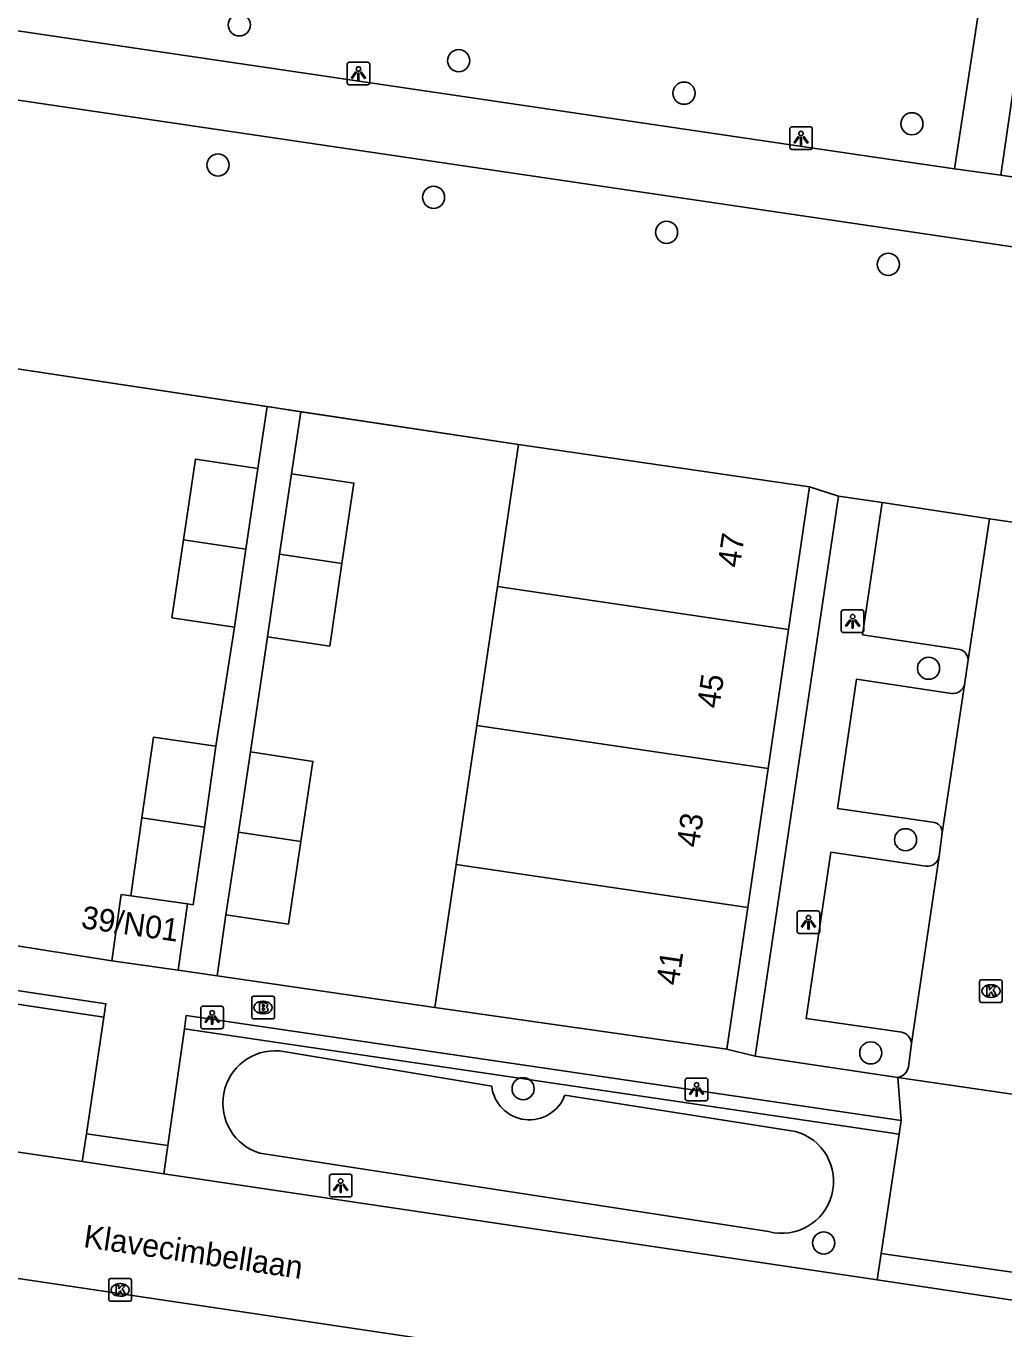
# Model space of a CAD drawing. Extents: x 164150 to 165261, y 382513 to 383432.
# Drawn here: x 164487.7 to 164530.9, y 383188 to 383245.5 of the extents above; entities that cross this region are included whole.
import ezdxf

# ---------------------------------------------------------------- set-up
doc = ezdxf.new("R2010")
doc.units = 0
for name, color, linetype in [('IMGEO_Boom', 7, 'Continuous'), ('IMGEO_Brandkraan', 7, 'Continuous'), ('IMGEO_Fietspad_gesloten', 7, 'Continuous'), ('IMGEO_Greppel_droge_sloot', 7, 'Continuous'), ('IMGEO_Groenvoorziening', 7, 'Continuous'), ('IMGEO_Haag', 7, 'Continuous'), ('IMGEO_Kolk', 7, 'Continuous'), ('IMGEO_Lichtpunt', 7, 'Continuous'), ('IMGEO_Muur', 7, 'Continuous'), ('IMGEO_Openbare_ruimte_label', 7, 'Continuous'), ('IMGEO_Pand', 7, 'Continuous'), ('IMGEO_Pand_nummerreeks', 7, 'Continuous'), ('IMGEO_Parkeervlak_open', 7, 'Continuous'), ('IMGEO_Rijbaan_lokaal_open', 7, 'Continuous'), ('IMGEO_Voetpad_gesloten', 7, 'Continuous'), ('IMGEO_Voetpad_open', 7, 'Continuous')]:
    doc.layers.add(name, color=color, linetype=linetype)

msp = doc.modelspace()

# ---------------------------------------------------------------- linework, layer by layer
at = {"layer": 'IMGEO_Boom'}
for centre in [(164497.109, 383245.502), (164506.797, 383243.923), (164516.747, 383242.489), (164526.807, 383241.138), (164496.169, 383239.32), (164505.687, 383237.896), (164515.974, 383236.352), (164525.763, 383234.937), (164527.541, 383217.117), (164526.525, 383209.549), (164524.99, 383200.147), (164509.641, 383198.563), (164522.913, 383191.759)]:
    msp.add_circle(centre, 0.489, dxfattribs=at)
at = {"layer": 'IMGEO_Brandkraan'}
for p, q in [((164497.657, 383201.722), (164497.657, 383202.574)), ((164497.732, 383202.648), (164498.584, 383202.648)), ((164498.145, 383202.428), (164498.17, 383202.428)), ((164498.658, 383202.574), (164498.658, 383201.722)), ((164498.584, 383201.648), (164497.732, 383201.648)), ((164498.168, 383201.868), (164498.143, 383201.868))]:
    msp.add_line(p, q, dxfattribs=at)
for points in [[(164497.657, 383201.722), (164497.657, 383202.574)], [(164497.732, 383202.648), (164498.584, 383202.648)], [(164498.005, 383202.348), (164498.005, 383201.948), (164498.218, 383201.948)], [(164498.236, 383202.348), (164498.005, 383202.348)], [(164498.184, 383202.267), (164498.13, 383202.267), (164498.13, 383202.191)], [(164498.13, 383202.191), (164498.183, 383202.191)], [(164498.658, 383202.574), (164498.658, 383201.722)], [(164498.584, 383201.648), (164497.732, 383201.648)], [(164498.192, 383202.115), (164498.13, 383202.115), (164498.13, 383202.034)], [(164498.13, 383202.034), (164498.192, 383202.034)]]:
    msp.add_lwpolyline(points, dxfattribs=at)
for centre, radius, start, end in [((164497.734, 383202.572), 0.0765, 91.55205, 178.44795), ((164497.734, 383202.572), 0.0765, 91.55205, 178.44795), ((164498.185, 383202.229), 0.0379, 267.82845, 90.93552), ((164498.24, 383202.203), 0.145, 59.4692, 91.53667), ((164498.265, 383202.25), 0.0922, 285.51372, 58.15012), ((164498.27, 383202.058), 0.105, 301.31148, 78.98903), ((164498.582, 383202.572), 0.0765, 1.55205, 88.44795), ((164498.582, 383202.572), 0.0765, 1.55205, 88.44795), ((164497.734, 383201.724), 0.0765, 181.55205, 268.44795), ((164497.734, 383201.724), 0.0765, 181.55205, 268.44795), ((164498.193, 383202.074), 0.0404, 269.87594, 90.50774), ((164498.224, 383202.199), 0.251, 268.66757, 293.53466), ((164498.582, 383201.724), 0.0765, 271.55205, 358.44795), ((164498.582, 383201.724), 0.0765, 271.55205, 358.44795)]:
    msp.add_arc(centre, radius, start, end, dxfattribs=at)
for centre, major_axis, ratio, start_param, end_param in [((164498.144, 383202.148), (-0.387, 0.002), 0.722429, 4.712389, 7.853982), ((164498.169, 383202.148), (-0.39, 0.002), 0.717154, 1.570796, 4.712389)]:
    msp.add_ellipse(centre, major_axis=major_axis, ratio=ratio, start_param=start_param, end_param=end_param, dxfattribs=at)
at = {"layer": 'IMGEO_Fietspad_gesloten'}
for points in [[(164528.693, 383239.15), (164524.55, 383239.761), (164471.929, 383247.522)], [(164474.369, 383244.09), (164540.938, 383234.279)], [(164530.74, 383238.876), (164528.693, 383239.15)], [(164593.829, 383229.46), (164588.82, 383230.206), (164587.504, 383230.395), (164581.38, 383231.31), (164530.74, 383238.876)]]:
    msp.add_lwpolyline(points, dxfattribs=at)
at = {"layer": 'IMGEO_Greppel_droge_sloot'}
for points in [[(164508.253, 383198.673), (164498.879, 383200.232)], [(164521.664, 383196.682), (164511.486, 383198.279)], [(164498.017, 383195.715), (164520.479, 383192.259)]]:
    msp.add_lwpolyline(points, dxfattribs=at)
for centre, radius, start, end in [((164498.694, 383197.927), 2.313, 85.40882, 252.98295), ((164509.917, 383198.869), 1.676, 186.70022, 339.40323), ((164521.057, 383194.474), 2.29, 255.36717, 74.6362)]:
    msp.add_arc(centre, radius, start, end, dxfattribs=at)
at = {"layer": 'IMGEO_Groenvoorziening'}
for points in [[(164498.339, 383228.661), (164485.729, 383230.555)], [(164509.441, 383226.994), (164499.828, 383228.437)], [(164523.562, 383224.708), (164522.281, 383225.127)]]:
    msp.add_lwpolyline(points, dxfattribs=at)
at = {"layer": 'IMGEO_Haag'}
for points in [[(164491.129, 383201.718), (164463.85, 383205.804)], [(164526.238, 383196.566), (164494.684, 383201.208)]]:
    msp.add_lwpolyline(points, dxfattribs=at)
at = {"layer": 'IMGEO_Kolk'}
for p, q in [((164529.796, 383202.448), (164529.796, 383203.3)), ((164529.871, 383203.374), (164530.723, 383203.374)), ((164530.797, 383203.3), (164530.797, 383202.448)), ((164530.284, 383203.154), (164530.309, 383203.154)), ((164530.723, 383202.374), (164529.871, 383202.374)), ((164530.307, 383202.594), (164530.282, 383202.594)), ((164491.347, 383189.263), (164491.347, 383190.115)), ((164491.422, 383190.189), (164492.274, 383190.189)), ((164492.348, 383190.115), (164492.348, 383189.263)), ((164491.835, 383189.969), (164491.86, 383189.969)), ((164492.274, 383189.189), (164491.422, 383189.189)), ((164491.858, 383189.409), (164491.833, 383189.409))]:
    msp.add_line(p, q, dxfattribs=at)
for points in [[(164529.796, 383202.448), (164529.796, 383203.3)], [(164529.871, 383203.374), (164530.723, 383203.374)], [(164530.797, 383203.3), (164530.797, 383202.448)], [(164530.117, 383203.074), (164530.24, 383203.074), (164530.24, 383202.923), (164530.37, 383203.074), (164530.534, 383203.074), (164530.388, 383202.923), (164530.541, 383202.674), (164530.389, 383202.674), (164530.304, 383202.838), (164530.24, 383202.771), (164530.24, 383202.674), (164530.117, 383202.674), (164530.117, 383203.074)], [(164530.723, 383202.374), (164529.871, 383202.374)], [(164491.347, 383189.263), (164491.347, 383190.115)], [(164491.422, 383190.189), (164492.274, 383190.189)], [(164492.348, 383190.115), (164492.348, 383189.263)], [(164491.668, 383189.889), (164491.791, 383189.889), (164491.791, 383189.738), (164491.921, 383189.889), (164492.085, 383189.889), (164491.939, 383189.738), (164492.092, 383189.489), (164491.94, 383189.489), (164491.855, 383189.653), (164491.791, 383189.586), (164491.791, 383189.489), (164491.668, 383189.489), (164491.668, 383189.889)], [(164492.274, 383189.189), (164491.422, 383189.189)]]:
    msp.add_lwpolyline(points, dxfattribs=at)
for centre, start, end in [((164529.873, 383203.298), 91.55205, 178.44795), ((164529.873, 383203.298), 91.55205, 178.44795), ((164530.721, 383203.298), 1.55205, 88.44795), ((164530.721, 383203.298), 1.55205, 88.44795), ((164529.873, 383202.45), 181.55205, 268.44795), ((164529.873, 383202.45), 181.55205, 268.44795), ((164530.721, 383202.45), 271.55205, 358.44795), ((164530.721, 383202.45), 271.55205, 358.44795), ((164491.424, 383190.113), 91.55205, 178.44795), ((164491.424, 383190.113), 91.55205, 178.44795), ((164492.272, 383190.113), 1.55205, 88.44795), ((164492.272, 383190.113), 1.55205, 88.44795), ((164491.424, 383189.265), 181.55205, 268.44795), ((164491.424, 383189.265), 181.55205, 268.44795), ((164492.272, 383189.265), 271.55205, 358.44795), ((164492.272, 383189.265), 271.55205, 358.44795)]:
    msp.add_arc(centre, 0.0765, start, end, dxfattribs=at)
for centre, major_axis, ratio, start_param, end_param in [((164530.283, 383202.874), (-0.387, 0.002), 0.722429, 4.712389, 7.853982), ((164530.308, 383202.874), (-0.39, 0.002), 0.717154, 1.570796, 4.712389), ((164491.834, 383189.689), (-0.387, 0.002), 0.722429, 4.712389, 7.853982), ((164491.859, 383189.689), (-0.39, 0.002), 0.717154, 1.570796, 4.712389)]:
    msp.add_ellipse(centre, major_axis=major_axis, ratio=ratio, start_param=start_param, end_param=end_param, dxfattribs=at)
at = {"layer": 'IMGEO_Lichtpunt'}
for p, q in [((164501.871, 383243.761), (164501.871, 383242.954)), ((164501.871, 383243.761), (164501.871, 383242.954)), ((164502.773, 383243.856), (164501.965, 383243.856)), ((164502.773, 383243.856), (164501.965, 383243.856)), ((164502.867, 383242.954), (164502.867, 383243.761)), ((164502.867, 383242.954), (164502.867, 383243.761)), ((164501.965, 383242.86), (164502.773, 383242.86)), ((164501.965, 383242.86), (164502.773, 383242.86)), ((164521.414, 383240.911), (164521.414, 383240.104)), ((164521.414, 383240.911), (164521.414, 383240.104)), ((164522.316, 383241.006), (164521.508, 383241.006)), ((164522.316, 383241.006), (164521.508, 383241.006)), ((164522.41, 383240.104), (164522.41, 383240.911)), ((164522.41, 383240.104), (164522.41, 383240.911)), ((164521.508, 383240.01), (164522.316, 383240.01)), ((164521.508, 383240.01), (164522.316, 383240.01)), ((164523.69, 383219.594), (164523.69, 383218.787)), ((164523.69, 383219.594), (164523.69, 383218.787)), ((164524.592, 383219.689), (164523.784, 383219.689)), ((164524.592, 383219.689), (164523.784, 383219.689)), ((164524.686, 383218.787), (164524.686, 383219.594)), ((164524.686, 383218.787), (164524.686, 383219.594)), ((164523.784, 383218.693), (164524.592, 383218.693)), ((164523.784, 383218.693), (164524.592, 383218.693)), ((164521.741, 383206.316), (164521.741, 383205.509)), ((164521.741, 383206.316), (164521.741, 383205.509)), ((164522.643, 383206.411), (164521.835, 383206.411)), ((164522.643, 383206.411), (164521.835, 383206.411)), ((164522.737, 383205.509), (164522.737, 383206.316)), ((164522.737, 383205.509), (164522.737, 383206.316)), ((164521.835, 383205.415), (164522.643, 383205.415)), ((164521.835, 383205.415), (164522.643, 383205.415)), ((164496.312, 383202.21), (164495.504, 383202.21)), ((164496.312, 383202.21), (164495.504, 383202.21)), ((164495.41, 383202.115), (164495.41, 383201.308)), ((164495.41, 383202.115), (164495.41, 383201.308)), ((164496.406, 383201.308), (164496.406, 383202.115)), ((164496.406, 383201.308), (164496.406, 383202.115)), ((164495.504, 383201.214), (164496.312, 383201.214)), ((164495.504, 383201.214), (164496.312, 383201.214)), ((164516.801, 383198.937), (164516.801, 383198.13)), ((164516.801, 383198.937), (164516.801, 383198.13)), ((164517.703, 383199.032), (164516.895, 383199.032)), ((164517.703, 383199.032), (164516.895, 383199.032)), ((164517.797, 383198.13), (164517.797, 383198.937)), ((164517.797, 383198.13), (164517.797, 383198.937)), ((164516.895, 383198.036), (164517.703, 383198.036)), ((164516.895, 383198.036), (164517.703, 383198.036)), ((164501.087, 383194.696), (164501.087, 383193.889)), ((164501.087, 383194.696), (164501.087, 383193.889)), ((164501.989, 383194.791), (164501.181, 383194.791)), ((164501.989, 383194.791), (164501.181, 383194.791)), ((164502.083, 383193.889), (164502.083, 383194.696)), ((164502.083, 383193.889), (164502.083, 383194.696)), ((164501.181, 383193.795), (164501.989, 383193.795)), ((164501.181, 383193.795), (164501.989, 383193.795))]:
    msp.add_line(p, q, dxfattribs=at)
for points in [[(164502.245, 383243.425), (164502.284, 383243.397), (164502.096, 383243.135), (164502.058, 383243.162), (164502.245, 383243.425)], [(164502.347, 383243.377), (164502.394, 383243.377), (164502.394, 383243.055), (164502.347, 383243.055), (164502.347, 383243.377)], [(164502.457, 383243.397), (164502.495, 383243.424), (164502.682, 383243.162), (164502.643, 383243.134), (164502.457, 383243.397)], [(164521.788, 383240.575), (164521.827, 383240.547), (164521.639, 383240.285), (164521.601, 383240.312), (164521.788, 383240.575)], [(164521.89, 383240.527), (164521.937, 383240.527), (164521.937, 383240.205), (164521.89, 383240.205), (164521.89, 383240.527)], [(164522, 383240.547), (164522.038, 383240.574), (164522.225, 383240.312), (164522.186, 383240.284), (164522, 383240.547)], [(164524.064, 383219.258), (164524.103, 383219.23), (164523.915, 383218.968), (164523.877, 383218.995), (164524.064, 383219.258)], [(164524.166, 383219.21), (164524.213, 383219.21), (164524.213, 383218.888), (164524.166, 383218.888), (164524.166, 383219.21)], [(164524.276, 383219.23), (164524.314, 383219.257), (164524.501, 383218.995), (164524.462, 383218.967), (164524.276, 383219.23)], [(164522.115, 383205.98), (164522.154, 383205.952), (164521.966, 383205.69), (164521.928, 383205.717), (164522.115, 383205.98)], [(164522.217, 383205.932), (164522.264, 383205.932), (164522.264, 383205.61), (164522.217, 383205.61), (164522.217, 383205.932)], [(164522.327, 383205.952), (164522.365, 383205.979), (164522.552, 383205.717), (164522.513, 383205.689), (164522.327, 383205.952)], [(164495.784, 383201.779), (164495.823, 383201.751), (164495.635, 383201.489), (164495.597, 383201.516), (164495.784, 383201.779)], [(164495.886, 383201.731), (164495.933, 383201.731), (164495.933, 383201.409), (164495.886, 383201.409), (164495.886, 383201.731)], [(164495.996, 383201.751), (164496.034, 383201.778), (164496.221, 383201.516), (164496.182, 383201.488), (164495.996, 383201.751)], [(164517.175, 383198.601), (164517.214, 383198.573), (164517.026, 383198.311), (164516.988, 383198.338), (164517.175, 383198.601)], [(164517.277, 383198.553), (164517.324, 383198.553), (164517.324, 383198.231), (164517.277, 383198.231), (164517.277, 383198.553)], [(164517.387, 383198.573), (164517.425, 383198.6), (164517.612, 383198.338), (164517.573, 383198.31), (164517.387, 383198.573)], [(164501.461, 383194.36), (164501.5, 383194.332), (164501.312, 383194.07), (164501.274, 383194.097), (164501.461, 383194.36)], [(164501.563, 383194.312), (164501.61, 383194.312), (164501.61, 383193.99), (164501.563, 383193.99), (164501.563, 383194.312)], [(164501.673, 383194.332), (164501.711, 383194.359), (164501.898, 383194.097), (164501.859, 383194.069), (164501.673, 383194.332)]]:
    msp.add_lwpolyline(points, dxfattribs=at)
for centre in [(164502.37, 383243.559), (164521.913, 383240.709), (164524.189, 383219.392), (164522.24, 383206.114), (164495.909, 383201.913), (164517.3, 383198.735), (164501.586, 383194.494)]:
    msp.add_circle(centre, 0.0994, dxfattribs=at)
for centre, start, end in [((164501.965, 383243.761), 90, 180), ((164501.965, 383243.761), 90, 180), ((164502.773, 383243.761), 0, 90), ((164502.773, 383243.761), 0, 90), ((164501.965, 383242.954), 180, 270), ((164501.965, 383242.954), 180, 270), ((164502.773, 383242.954), 270, 0), ((164502.773, 383242.954), 270, 360), ((164521.508, 383240.911), 90, 180), ((164521.508, 383240.911), 90, 180), ((164522.316, 383240.911), 0, 90), ((164522.316, 383240.911), 0, 90), ((164521.508, 383240.104), 180, 270), ((164521.508, 383240.104), 180, 270), ((164522.316, 383240.104), 270, 0), ((164522.316, 383240.104), 270, 360), ((164523.784, 383219.594), 90, 180), ((164523.784, 383219.594), 90, 180), ((164524.592, 383219.594), 0, 90), ((164524.592, 383219.594), 0, 90), ((164523.784, 383218.787), 180, 270), ((164523.784, 383218.787), 180, 270), ((164524.592, 383218.787), 270, 0), ((164524.592, 383218.787), 270, 360), ((164521.835, 383206.316), 90, 180), ((164521.835, 383206.316), 90, 180), ((164522.643, 383206.316), 0, 90), ((164522.643, 383206.316), 0, 90), ((164521.835, 383205.509), 180, 270), ((164521.835, 383205.509), 180, 270), ((164522.643, 383205.509), 270, 0), ((164522.643, 383205.509), 270, 360), ((164495.504, 383202.115), 90, 180), ((164495.504, 383202.115), 90, 180), ((164496.312, 383202.115), 0, 90), ((164496.312, 383202.115), 0, 90), ((164495.504, 383201.308), 180, 270), ((164495.504, 383201.308), 180, 270), ((164496.312, 383201.308), 270, 0), ((164496.312, 383201.308), 270, 360), ((164516.895, 383198.937), 90, 180), ((164516.895, 383198.937), 90, 180), ((164517.703, 383198.937), 0, 90), ((164517.703, 383198.937), 0, 90), ((164516.895, 383198.13), 180, 270), ((164516.895, 383198.13), 180, 270), ((164517.703, 383198.13), 270, 0), ((164517.703, 383198.13), 270, 360), ((164501.181, 383194.696), 90, 180), ((164501.181, 383194.696), 90, 180), ((164501.989, 383194.696), 0, 90), ((164501.989, 383194.696), 0, 90), ((164501.181, 383193.889), 180, 270), ((164501.181, 383193.889), 180, 270), ((164501.989, 383193.889), 270, 0), ((164501.989, 383193.889), 270, 360)]:
    msp.add_arc(centre, 0.0946, start, end, dxfattribs=at)
at = {"layer": 'IMGEO_Muur'}
for points in [[(164485.729, 383230.555), (164509.441, 383226.994)], [(164491.475, 383204.203), (164485.048, 383205.215)], [(164494.405, 383203.79), (164505.747, 383202.144)]]:
    msp.add_lwpolyline(points, dxfattribs=at)
at = {"layer": 'IMGEO_Pand'}
for points in [[(164509.441, 383226.994), (164508.509, 383220.725)], [(164522.281, 383225.127), (164509.441, 383226.994)], [(164494.645, 383222.776), (164495.172, 383226.342), (164497.93, 383225.935)], [(164497.93, 383225.935), (164497.402, 383222.368)], [(164498.89, 383222.148), (164499.416, 383225.696)], [(164499.416, 383225.696), (164502.169, 383225.287), (164501.643, 383221.741)], [(164522.281, 383225.127), (164521.364, 383218.822)], [(164496.895, 383218.935), (164494.137, 383219.343), (164494.645, 383222.776)], [(164494.645, 383222.776), (164497.402, 383222.368)], [(164497.402, 383222.368), (164496.895, 383218.935)], [(164498.348, 383218.502), (164498.89, 383222.148)], [(164501.643, 383221.741), (164501.101, 383218.093), (164498.348, 383218.502)], [(164498.89, 383222.148), (164501.643, 383221.741)], [(164507.598, 383214.592), (164508.509, 383220.725)], [(164508.509, 383220.725), (164521.364, 383218.822)], [(164521.364, 383218.822), (164520.46, 383212.689)], [(164507.598, 383214.592), (164506.686, 383208.459)], [(164520.46, 383212.689), (164507.598, 383214.592)], [(164492.808, 383210.513), (164493.317, 383214.075), (164496.079, 383213.68)], [(164496.079, 383213.68), (164495.568, 383210.105)], [(164497.069, 383209.882), (164497.603, 383213.422)], [(164497.603, 383213.422), (164500.36, 383213.006), (164499.828, 383209.474)], [(164520.46, 383212.689), (164519.557, 383206.554)], [(164492.316, 383207.069), (164492.808, 383210.513)], [(164492.808, 383210.513), (164495.568, 383210.105)], [(164495.568, 383210.105), (164495.079, 383206.679), (164494.818, 383206.716)], [(164496.52, 383206.239), (164497.069, 383209.882)], [(164497.069, 383209.882), (164499.828, 383209.474)], [(164499.828, 383209.474), (164499.277, 383205.823), (164496.52, 383206.239)], [(164505.747, 383202.144), (164506.686, 383208.459)], [(164506.686, 383208.459), (164519.557, 383206.554)], [(164492.316, 383207.069), (164491.888, 383207.13), (164491.475, 383204.203)], [(164494.818, 383206.716), (164492.316, 383207.069)], [(164494.405, 383203.79), (164494.818, 383206.716)], [(164519.557, 383206.554), (164518.636, 383200.305)], [(164494.405, 383203.79), (164491.475, 383204.203)], [(164518.636, 383200.305), (164505.747, 383202.144)]]:
    msp.add_lwpolyline(points, dxfattribs=at)
at = {"layer": 'IMGEO_Parkeervlak_open'}
msp.add_lwpolyline([(164530.235, 383223.716), (164525.491, 383224.423)], dxfattribs=at)
at = {"layer": 'IMGEO_Rijbaan_lokaal_open'}
for points in [[(164529.284, 383217.487), (164530.235, 383223.716)], [(164530.235, 383223.716), (164536.41, 383222.814)], [(164529.284, 383217.487), (164529.128, 383216.383)], [(164529.128, 383216.383), (164528.146, 383209.86)], [(164528.146, 383209.86), (164528.009, 383208.818)], [(164528.009, 383208.818), (164526.789, 383200.561)], [(164526.789, 383200.561), (164526.655, 383199.533)], [(164533.153, 383198.051), (164526.18, 383199.06)], [(164485.446, 383196.052), (164490.177, 383195.349)], [(164493.77, 383194.815), (164490.177, 383195.349)], [(164493.77, 383194.815), (164525.275, 383190.131)], [(164551.499, 383180.681), (164539.055, 383182.494), (164484.669, 383190.59)], [(164531.351, 383189.228), (164525.275, 383190.131)]]:
    msp.add_lwpolyline(points, dxfattribs=at)
msp.add_arc((164526.073, 383199.643), 0.592, 280.41915, 349.3391, dxfattribs=at)
at = {"layer": 'IMGEO_Voetpad_gesloten'}
for points in [[(164530.556, 383251.332), (164528.693, 383239.15)], [(164530.74, 383238.876), (164532.495, 383251.052)]]:
    msp.add_lwpolyline(points, dxfattribs=at)
at = {"layer": 'IMGEO_Voetpad_open'}
for points in [[(164497.93, 383225.935), (164498.339, 383228.661)], [(164498.339, 383228.661), (164499.828, 383228.437)], [(164499.828, 383228.437), (164499.416, 383225.696)], [(164519.882, 383199.998), (164523.562, 383224.708)], [(164523.562, 383224.708), (164525.491, 383224.423)], [(164525.491, 383224.423), (164524.63, 383218.587), (164528.83, 383217.954)], [(164496.079, 383213.68), (164496.895, 383218.935)], [(164498.348, 383218.502), (164497.603, 383213.422)], [(164528.552, 383216.004), (164524.354, 383216.628), (164523.526, 383210.929), (164527.719, 383210.332)], [(164527.415, 383208.387), (164523.231, 383208.997), (164522.135, 383201.66), (164526.356, 383201.065)], [(164463.935, 383206.398), (164491.218, 383202.312), (164491.129, 383201.718)], [(164496.52, 383206.239), (164496.128, 383203.54)], [(164491.475, 383204.203), (164485.048, 383205.215)], [(164496.128, 383203.54), (164494.405, 383203.79)], [(164505.747, 383202.144), (164496.128, 383203.54)], [(164491.129, 383201.718), (164490.359, 383196.569)], [(164494.684, 383201.208), (164494.769, 383201.802), (164526.327, 383197.159)], [(164493.949, 383196.067), (164494.684, 383201.208)], [(164518.636, 383200.305), (164519.882, 383199.998)], [(164526.18, 383199.06), (164519.882, 383199.998)], [(164526.327, 383197.159), (164526.18, 383199.06)], [(164526.327, 383197.159), (164526.238, 383196.566)], [(164490.177, 383195.349), (164490.359, 383196.569)], [(164490.359, 383196.569), (164493.949, 383196.067)], [(164526.238, 383196.566), (164525.45, 383191.3)], [(164493.949, 383196.067), (164493.77, 383194.815)], [(164525.275, 383190.131), (164525.45, 383191.3)], [(164525.45, 383191.3), (164531.536, 383190.432)]]:
    msp.add_lwpolyline(points, dxfattribs=at)
for centre, radius, start, end in [((164528.821, 383217.491), 0.463, 359.4566, 88.92603), ((164528.616, 383216.535), 0.534, 263.17407, 343.51465), ((164527.688, 383209.875), 0.458, 358.15391, 86.11492), ((164527.482, 383208.92), 0.537, 262.83517, 349.0933), ((164526.229, 383200.518), 0.561, 4.38707, 76.94646)]:
    msp.add_arc(centre, radius, start, end, dxfattribs=at)

# ---------------------------------------------------------------- texts
at = {"layer": 'IMGEO_Openbare_ruimte_label'}
msp.add_text('Klavecimbellaan', height=1, rotation=351.65913, dxfattribs=at).set_placement((164490.195, 383191.583))
at = {"layer": 'IMGEO_Pand_nummerreeks'}
for s, rotation, p in [('47', 81.72057, (164519.21, 383221.522)), ('45', 81.62146, (164518.299, 383215.308)), ('43', 81.62146, (164517.396, 383209.174)), ('39/N01', 351.9409, (164490.091, 383205.653)), ('41', 81.62146, (164516.5, 383203.091))]:
    msp.add_text(s, height=1, rotation=rotation, dxfattribs=at).set_placement(p)

doc.saveas('drawing.dxf')
